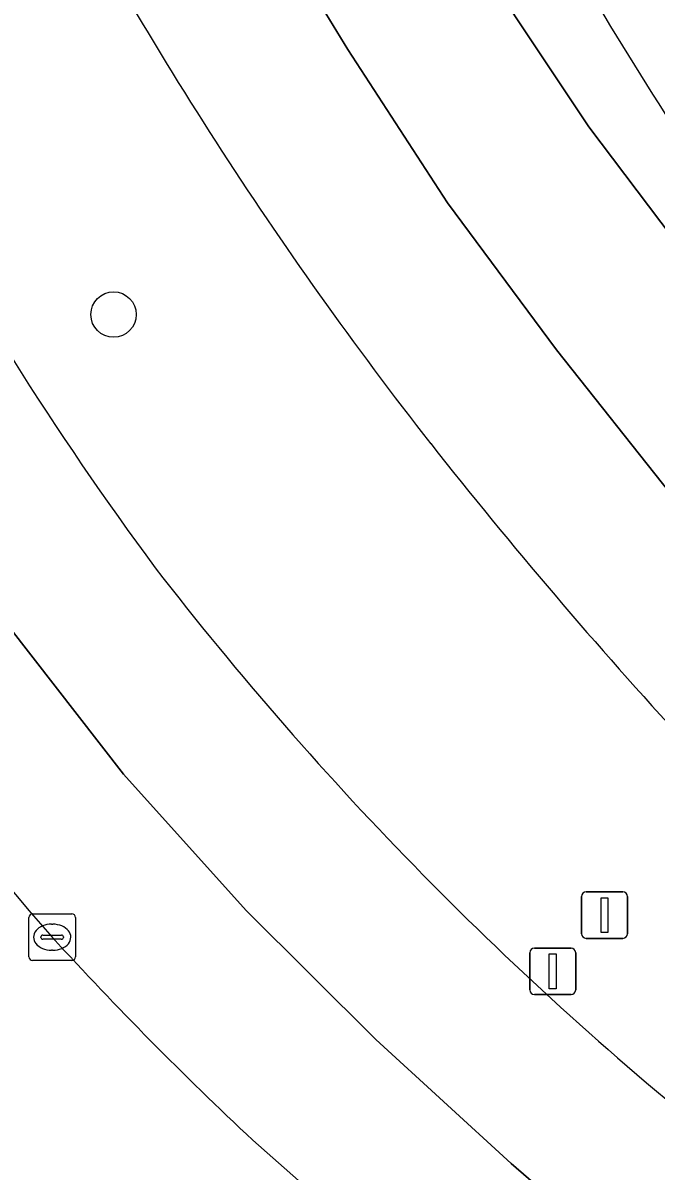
# Model space of a CAD drawing. Extents: x 156412 to 157779, y 382335 to 383768.
# Drawn here: x 156995.69 to 157009.32, y 382869.24 to 382893.96 of the extents above; entities that cross this region are included whole.
import ezdxf

# ---------------------------------------------------------------- set-up
doc = ezdxf.new("R2010")
doc.units = 0
for name, color, linetype in [('IMGEO_Berm_groen', 7, 'Continuous'), ('IMGEO_Boom', 7, 'Continuous'), ('IMGEO_Kolk', 7, 'Continuous'), ('IMGEO_Rijbaan_regionaal_gesloten', 7, 'Continuous'), ('IMGEO_Verkeersbordpaal', 7, 'Continuous')]:
    doc.layers.add(name, color=color, linetype=linetype)

msp = doc.modelspace()

# ---------------------------------------------------------------- linework, layer by layer
at = {"layer": 'IMGEO_Berm_groen'}
msp.add_lwpolyline([(157004.449, 382866.535), (157000.639, 382869.902)], dxfattribs=at)
for centre, radius, start, end in [((157056.402, 382925.074), 72.003, 199.21641, 216.51459), ((157073.468, 382938.913), 87.627, 207.59862, 218.0538), ((157051.264, 382922.518), 73.121, 202.1323, 221.28328), ((157090.485, 382943.856), 96.149, 210.73071, 220.07943), ((157091.698, 382953.735), 111.118, 218.27762, 222.63043), ((157056.828, 382927.272), 73.669, 217.69185, 231.34584), ((157053.39, 382926.385), 77.285, 222.39745, 226.95679)]:
    msp.add_arc(centre, radius, start, end, dxfattribs=at)
at = {"layer": 'IMGEO_Boom'}
msp.add_circle((156997.638, 382887.681), 0.489, dxfattribs=at)
at = {"layer": 'IMGEO_Kolk'}
for p, q in [((156995.815, 382873.848), (156995.815, 382874.7)), ((156995.89, 382874.774), (156996.742, 382874.774)), ((156996.816, 382874.7), (156996.816, 382873.848)), ((156996.303, 382874.554), (156996.328, 382874.554)), ((156996.074, 382874.268), (156996.074, 382874.28)), ((156996.512, 382874.231), (156996.114, 382874.231)), ((156996.117, 382874.317), (156996.515, 382874.317)), ((156996.558, 382874.28), (156996.558, 382874.268)), ((156996.326, 382873.994), (156996.301, 382873.994)), ((156996.742, 382873.774), (156995.89, 382873.774))]:
    msp.add_line(p, q, dxfattribs=at)
for points in [[(156995.815, 382873.848), (156995.815, 382874.7)], [(156995.89, 382874.774), (156996.742, 382874.774)], [(156996.816, 382874.7), (156996.816, 382873.848)], [(156996.742, 382873.774), (156995.89, 382873.774)]]:
    msp.add_lwpolyline(points, dxfattribs=at)
for centre, radius, start, end in [((156995.892, 382874.698), 0.0765, 91.552, 178.448), ((156995.892, 382874.698), 0.0765, 91.552, 178.448), ((156996.74, 382874.698), 0.0765, 1.552, 88.448), ((156996.74, 382874.698), 0.0765, 1.552, 88.448), ((156996.114, 382874.277), 0.0403, 85.8775, 175.7526), ((156996.111, 382874.267), 0.0366, 178.938, 274.7102), ((156996.515, 382874.274), 0.043, 264.8664, 352.4533), ((156996.519, 382874.279), 0.0386, 1.7309, 96.639), ((156995.892, 382873.85), 0.0765, 181.552, 268.448), ((156995.892, 382873.85), 0.0765, 181.552, 268.448), ((156996.74, 382873.85), 0.0765, 271.552, 358.448), ((156996.74, 382873.85), 0.0765, 271.552, 358.448)]:
    msp.add_arc(centre, radius, start, end, dxfattribs=at)
for centre, major_axis, ratio, start_param, end_param in [((156996.302, 382874.274), (-0.387, 0.002), 0.722429, 4.712389, 7.853982), ((156996.327, 382874.274), (-0.39, 0.002), 0.717154, 1.570796, 4.712389)]:
    msp.add_ellipse(centre, major_axis=major_axis, ratio=ratio, start_param=start_param, end_param=end_param, dxfattribs=at)
at = {"layer": 'IMGEO_Rijbaan_regionaal_gesloten'}
for points in [[(156997.844, 382919.596), (156997.116, 382922.762), (156994.374, 382934.587), (156988.854, 382958.421), (156985.857, 382957.693), (156989.616, 382941.22), (156991.982, 382930.854), (156994.691, 382919.603), (156995.734, 382915.883), (156997.023, 382912.145), (156998.517, 382908.484), (157000.097, 382905), (157001.805, 382901.577), (157004.667, 382896.542), (157007.875, 382891.72), (157011.485, 382886.944), (157018.054, 382879.757), (157022.253, 382876.202)], [(156985.857, 382957.693), (156982.528, 382956.885), (156986.882, 382938.183), (156990.491, 382922.681), (156992.153, 382916.291), (156993.063, 382913.629), (156994.504, 382909.67), (156995.357, 382907.328), (156996.964, 382903.73), (156998.728, 382900.205), (157000.633, 382896.755), (157002.68, 382893.387), (157004.828, 382890.083), (157007.18, 382886.92), (157009.627, 382883.831), (157012.214, 382880.858), (157014.908, 382878.06), (157017.808, 382875.371), (157020.723, 382872.793), (157026.786, 382867.71)], [(157022.253, 382876.202), (157018.054, 382879.757), (157011.485, 382886.944), (157007.875, 382891.72), (157004.667, 382896.542), (157001.805, 382901.577), (157000.097, 382905), (156998.517, 382908.484), (156997.023, 382912.145), (156995.734, 382915.883), (156994.691, 382919.603), (156991.982, 382930.854), (156989.616, 382941.22), (156985.857, 382957.693)], [(157026.786, 382867.71), (157020.723, 382872.793), (157017.808, 382875.371), (157014.908, 382878.06), (157012.214, 382880.858), (157009.627, 382883.831), (157007.18, 382886.92), (157004.828, 382890.083), (157002.68, 382893.387), (157000.633, 382896.755), (156998.728, 382900.205), (156996.964, 382903.73), (156995.357, 382907.328), (156994.504, 382909.67), (156993.063, 382913.629), (156992.153, 382916.291), (156990.491, 382922.681), (156986.882, 382938.183), (156982.528, 382956.885)], [(156978.782, 382941.184), (156975.509, 382955.343), (156975.491, 382955.442), (156971.703, 382954.608), (156974.563, 382944.839), (156977.939, 382930.341), (156981.738, 382914.026), (156983.759, 382905.876), (156984.778, 382902.066), (156986.045, 382898.331), (156987.542, 382894.682), (156989.243, 382891.043), (156991.108, 382887.606), (156993.19, 382884.173), (156995.385, 382880.96), (156997.855, 382877.785), (157000.491, 382874.849), (157003.289, 382872.069), (157006.198, 382869.403), (157009.183, 382866.824)], [(157006.494, 382864.744), (157008.308, 382863.258), (157050.347, 382827.796), (157052.459, 382830.26), (157024.101, 382854.154), (157015.155, 382861.664), (157012.124, 382864.283), (157009.183, 382866.824), (157006.198, 382869.403), (157003.289, 382872.069), (157000.491, 382874.849), (156997.855, 382877.785), (156995.385, 382880.96), (156993.19, 382884.173), (156991.108, 382887.606), (156989.243, 382891.043), (156987.542, 382894.682), (156986.045, 382898.331), (156984.778, 382902.066), (156983.759, 382905.876), (156981.738, 382914.026), (156977.939, 382930.341), (156974.563, 382944.839), (156971.703, 382954.608)], [(157000.639, 382869.902), (157004.449, 382866.535)]]:
    msp.add_lwpolyline(points, dxfattribs=at)
for centre, radius, start, end in [((157056.402, 382925.074), 72.003, 199.21641, 216.51459), ((157073.468, 382938.913), 87.627, 207.59862, 218.0538), ((157051.264, 382922.518), 73.121, 202.1323, 221.28328), ((157090.485, 382943.856), 96.149, 210.73071, 220.07943), ((157091.698, 382953.735), 111.118, 218.27762, 222.63043), ((157056.828, 382927.272), 73.669, 217.69185, 231.34584), ((157053.39, 382926.385), 77.285, 222.39745, 226.95679)]:
    msp.add_arc(centre, radius, start, end, dxfattribs=at)
at = {"layer": 'IMGEO_Verkeersbordpaal'}
for p, q in [((157007.816, 382875.249), (157008.606, 382875.249)), ((157008.606, 382875.249), (157007.816, 382875.249)), ((157007.716, 382874.349), (157007.716, 382875.149)), ((157007.716, 382875.149), (157007.716, 382874.349)), ((157008.706, 382875.149), (157008.706, 382874.349)), ((157008.706, 382874.349), (157008.706, 382875.149)), ((157008.606, 382874.249), (157007.816, 382874.249)), ((157007.816, 382874.249), (157008.606, 382874.249)), ((157006.6, 382873.14), (157006.6, 382873.94)), ((157006.6, 382873.94), (157006.6, 382873.14)), ((157006.7, 382874.04), (157007.49, 382874.04)), ((157007.49, 382874.04), (157006.7, 382874.04)), ((157007.59, 382873.94), (157007.59, 382873.14)), ((157007.59, 382873.14), (157007.59, 382873.94)), ((157007.49, 382873.04), (157006.7, 382873.04)), ((157006.7, 382873.04), (157007.49, 382873.04))]:
    msp.add_line(p, q, dxfattribs=at)
for points in [[(157008.136, 382875.124), (157008.286, 382875.124), (157008.286, 382874.374), (157008.136, 382874.374), (157008.136, 382875.124)], [(157007.02, 382873.915), (157007.17, 382873.915), (157007.17, 382873.165), (157007.02, 382873.165), (157007.02, 382873.915)]]:
    msp.add_lwpolyline(points, dxfattribs=at)
for centre, start, end in [((157007.816, 382875.149), 90, 180), ((157007.816, 382875.149), 90, 180), ((157008.606, 382875.149), 0, 90), ((157008.606, 382875.149), 360, 90), ((157007.816, 382874.349), 180, 270), ((157007.816, 382874.349), 180, 270), ((157008.606, 382874.349), 270, 0), ((157008.606, 382874.349), 270, 0), ((157006.7, 382873.94), 90, 180), ((157006.7, 382873.94), 90, 180), ((157007.49, 382873.94), 0, 90), ((157007.49, 382873.94), 360, 90), ((157006.7, 382873.14), 180, 270), ((157006.7, 382873.14), 180, 270), ((157007.49, 382873.14), 270, 0), ((157007.49, 382873.14), 270, 0)]:
    msp.add_arc(centre, 0.1, start, end, dxfattribs=at)

doc.saveas('drawing.dxf')
